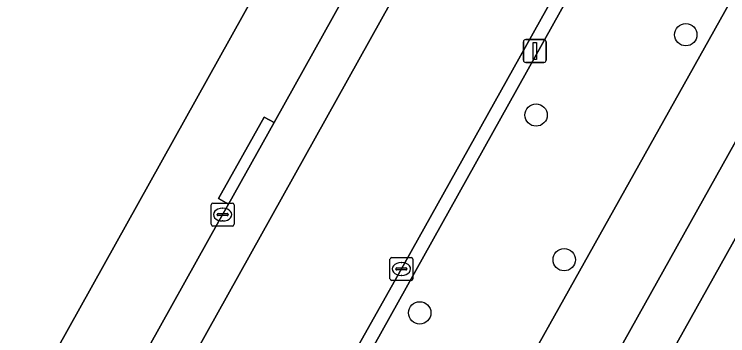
# Model space of a CAD drawing. Extents: x 162184 to 163154, y 385507 to 386516.
# Drawn here: x 162714.9 to 162746.09, y 385838.78 to 385852.83 of the extents above; entities that cross this region are included whole.
import ezdxf

# ---------------------------------------------------------------- set-up
doc = ezdxf.new("R2010")
doc.units = 0
for name, color, linetype in [('IMGEO_Berm_groen', 7, 'Continuous'), ('IMGEO_Boom', 7, 'Continuous'), ('IMGEO_Erf', 7, 'Continuous'), ('IMGEO_Fietspad_gesloten', 7, 'Continuous'), ('IMGEO_Groenvoorziening', 7, 'Continuous'), ('IMGEO_Kolk', 7, 'Continuous'), ('IMGEO_Lichtmast', 7, 'Continuous'), ('IMGEO_Parkeervlak_gesloten', 7, 'Continuous'), ('IMGEO_Rijbaan_lokaal_gesloten', 7, 'Continuous'), ('IMGEO_Voetpad_open', 7, 'Continuous')]:
    doc.layers.add(name, color=color, linetype=linetype)

msp = doc.modelspace()

# ---------------------------------------------------------------- linework, layer by layer
at = {"layer": 'IMGEO_Berm_groen'}
for points in [[(162765.221, 385887.388), (162763.552, 385887.831), (162758.878, 385889.009), (162725.378, 385828.933)], [(162730.336, 385825.035), (162731.272, 385826.705), (162765.221, 385887.388)]]:
    msp.add_lwpolyline(points, dxfattribs=at)
at = {"layer": 'IMGEO_Boom'}
for centre in [(162744.254, 385851.938), (162737.71, 385848.427), (162738.941, 385842.103), (162732.625, 385839.779)]:
    msp.add_circle(centre, 0.489, dxfattribs=at)
at = {"layer": 'IMGEO_Erf'}
msp.add_lwpolyline([(162712.63, 385830.81), (162713.717, 385832.744), (162744.181, 385887.395)], dxfattribs=at)
at = {"layer": 'IMGEO_Fietspad_gesloten'}
msp.add_lwpolyline([(162796.344, 385943.039), (162789.455, 385930.858), (162788.232, 385928.737), (162771.467, 385898.628), (162770.754, 385897.494), (162770.665, 385897.33), (162768.38, 385893.136), (162768.075, 385892.55), (162765.221, 385887.388), (162731.272, 385826.705), (162730.336, 385825.035), (162733.132, 385823.472), (162733.264, 385823.709), (162792.26, 385929.313), (162793.432, 385931.382), (162793.24, 385931.472), (162797.351, 385938.722), (162798.636, 385940.988), (162798.636, 385940.988)], close=True, dxfattribs=at)
at = {"layer": 'IMGEO_Groenvoorziening'}
msp.add_lwpolyline([(162792.667, 385909.74), (162791.362, 385910.789), (162791.676, 385911.179), (162792.915, 385910.182), (162795.958, 385915.599), (162794.901, 385916.748), (162791.221, 385921.241), (162790.568, 385922.038), (162790.056, 385921.12), (162743.378, 385837.598), (162744.805, 385837.464), (162751.696, 385836.813), (162752.119, 385837.566), (162751.152, 385837.694), (162751.218, 385838.19), (162752.383, 385838.035)], close=True, dxfattribs=at)
at = {"layer": 'IMGEO_Kolk'}
for p, q in [((162723.512, 385843.65), (162723.512, 385844.502)), ((162723.587, 385844.576), (162724.439, 385844.576)), ((162724.513, 385844.502), (162724.513, 385843.65)), ((162724, 385844.356), (162724.025, 385844.356)), ((162723.771, 385844.07), (162723.771, 385844.082)), ((162724.209, 385844.033), (162723.811, 385844.033)), ((162723.814, 385844.119), (162724.212, 385844.119)), ((162724.255, 385844.082), (162724.255, 385844.07)), ((162724.439, 385843.576), (162723.587, 385843.576)), ((162724.023, 385843.796), (162723.998, 385843.796)), ((162731.326, 385841.272), (162731.326, 385842.124)), ((162731.401, 385842.198), (162732.253, 385842.198)), ((162731.814, 385841.978), (162731.839, 385841.978)), ((162732.327, 385842.124), (162732.327, 385841.272)), ((162731.585, 385841.692), (162731.585, 385841.704)), ((162732.023, 385841.655), (162731.625, 385841.655)), ((162731.628, 385841.741), (162732.026, 385841.741)), ((162732.069, 385841.704), (162732.069, 385841.692)), ((162731.837, 385841.418), (162731.812, 385841.418)), ((162732.253, 385841.198), (162731.401, 385841.198))]:
    msp.add_line(p, q, dxfattribs=at)
for points in [[(162723.512, 385843.65), (162723.512, 385844.502)], [(162723.587, 385844.576), (162724.439, 385844.576)], [(162724.513, 385844.502), (162724.513, 385843.65)], [(162724.439, 385843.576), (162723.587, 385843.576)], [(162731.326, 385841.272), (162731.326, 385842.124)], [(162731.401, 385842.198), (162732.253, 385842.198)], [(162732.327, 385842.124), (162732.327, 385841.272)], [(162732.253, 385841.198), (162731.401, 385841.198)]]:
    msp.add_lwpolyline(points, dxfattribs=at)
for centre, radius, start, end in [((162723.589, 385844.5), 0.0765, 91.552, 178.448), ((162723.589, 385844.5), 0.0765, 91.552, 178.448), ((162724.437, 385844.5), 0.0765, 1.552, 88.448), ((162724.437, 385844.5), 0.0765, 1.552, 88.448), ((162723.811, 385844.079), 0.0403, 85.8775, 175.7526), ((162723.808, 385844.069), 0.0366, 178.938, 274.7102), ((162724.212, 385844.076), 0.043, 264.8664, 352.4533), ((162724.216, 385844.081), 0.0386, 1.7309, 96.639), ((162723.589, 385843.652), 0.0765, 181.552, 268.448), ((162723.589, 385843.652), 0.0765, 181.552, 268.448), ((162724.437, 385843.652), 0.0765, 271.552, 358.448), ((162724.437, 385843.652), 0.0765, 271.552, 358.448), ((162731.403, 385842.122), 0.0765, 91.552, 178.448), ((162731.403, 385842.122), 0.0765, 91.552, 178.448), ((162732.251, 385842.122), 0.0765, 1.552, 88.448), ((162732.251, 385842.122), 0.0765, 1.552, 88.448), ((162731.625, 385841.701), 0.0403, 85.8775, 175.7526), ((162731.622, 385841.691), 0.0366, 178.938, 274.7102), ((162732.026, 385841.698), 0.043, 264.8664, 352.4533), ((162732.03, 385841.703), 0.0386, 1.7309, 96.639), ((162731.403, 385841.274), 0.0765, 181.552, 268.448), ((162731.403, 385841.274), 0.0765, 181.552, 268.448), ((162732.251, 385841.274), 0.0765, 271.552, 358.448), ((162732.251, 385841.274), 0.0765, 271.552, 358.448)]:
    msp.add_arc(centre, radius, start, end, dxfattribs=at)
for centre, major_axis, ratio, start_param, end_param in [((162723.999, 385844.076), (-0.387, 0.002), 0.722429, 4.712389, 7.853982), ((162724.024, 385844.076), (-0.39, 0.002), 0.717154, 1.570796, 4.712389), ((162731.813, 385841.698), (-0.387, 0.002), 0.722429, 4.712389, 7.853982), ((162731.838, 385841.698), (-0.39, 0.002), 0.717154, 1.570796, 4.712389)]:
    msp.add_ellipse(centre, major_axis=major_axis, ratio=ratio, start_param=start_param, end_param=end_param, dxfattribs=at)
at = {"layer": 'IMGEO_Lichtmast'}
for p, q in [((162737.158, 385850.825), (162737.158, 385851.625)), ((162737.158, 385851.625), (162737.158, 385850.825)), ((162737.258, 385851.725), (162738.048, 385851.725)), ((162738.048, 385851.725), (162737.258, 385851.725)), ((162738.148, 385851.625), (162738.148, 385850.825)), ((162738.148, 385850.825), (162738.148, 385851.625)), ((162738.048, 385850.725), (162737.258, 385850.725)), ((162737.258, 385850.725), (162738.048, 385850.725))]:
    msp.add_line(p, q, dxfattribs=at)
msp.add_lwpolyline([(162737.578, 385851.6), (162737.728, 385851.6), (162737.728, 385850.85), (162737.578, 385850.85), (162737.578, 385851.6)], dxfattribs=at)
for centre, start, end in [((162737.258, 385851.625), 90, 180), ((162737.258, 385851.625), 90, 180), ((162738.048, 385851.625), 0, 90), ((162738.048, 385851.625), 360, 90), ((162737.258, 385850.825), 180, 270), ((162737.258, 385850.825), 180, 270), ((162738.048, 385850.825), 270, 0), ((162738.048, 385850.825), 270, 0)]:
    msp.add_arc(centre, 0.1, start, end, dxfattribs=at)
at = {"layer": 'IMGEO_Parkeervlak_gesloten'}
for points in [[(162716.877, 385827.366), (162717.591, 385828.644), (162748.057, 385883.317)], [(162747.122, 385882.706), (162745.582, 385882.157), (162745.145, 385881.887), (162744.874, 385881.451), (162737.984, 385869.118), (162736.297, 385866.12), (162736.059, 385865.675), (162726.258, 385848.096), (162724.273, 385844.536), (162723.843, 385843.783), (162716.763, 385831.085), (162716.64, 385830.882)]]:
    msp.add_lwpolyline(points, dxfattribs=at)
at = {"layer": 'IMGEO_Rijbaan_lokaal_gesloten'}
for points in [[(162705.447, 385806.904), (162675.852, 385753.826), (162681.077, 385750.922), (162681.524, 385751.73), (162690.163, 385767.076), (162715.234, 385811.915), (162715.299, 385812.035), (162716.63, 385814.501), (162718.112, 385817.168), (162719.504, 385819.615), (162721.673, 385823.513), (162723.453, 385826.746), (162724.843, 385829.27), (162731.703, 385841.47), (162743.195, 385862.057), (162753.215, 385880.038), (162754.424, 385882.245), (162749.238, 385885.143), (162748.376, 385883.693)], [(162748.057, 385883.317), (162717.591, 385828.644), (162716.877, 385827.366)]]:
    msp.add_lwpolyline(points, dxfattribs=at)
at = {"layer": 'IMGEO_Voetpad_open'}
for points in [[(162793.178, 385928.805), (162792.26, 385929.313), (162733.264, 385823.709), (162733.132, 385823.472), (162734.924, 385822.471), (162735.257, 385823.067), (162742.045, 385835.213)], [(162742.045, 385835.213), (162743.378, 385837.598), (162790.056, 385921.12), (162790.568, 385922.038), (162791.277, 385923.307), (162793.594, 385927.452)], [(162758.878, 385889.009), (162759.816, 385890.65), (162760.698, 385892.132), (162760.061, 385892.28), (162754.424, 385882.245), (162753.215, 385880.038), (162743.195, 385862.057), (162731.703, 385841.47), (162724.843, 385829.27), (162723.453, 385826.746), (162726.625, 385825.719)], [(162725.378, 385828.933), (162758.878, 385889.009)], [(162744.181, 385887.395), (162713.717, 385832.744), (162712.63, 385830.81)], [(162716.64, 385830.882), (162716.763, 385831.085), (162723.843, 385843.783), (162724.273, 385844.536), (162723.837, 385844.779), (162725.823, 385848.339), (162726.258, 385848.096), (162736.059, 385865.675), (162735.604, 385865.932), (162737.549, 385869.364), (162737.984, 385869.118), (162744.874, 385881.451), (162745.145, 385881.887), (162745.582, 385882.157), (162747.122, 385882.706)]]:
    msp.add_lwpolyline(points, dxfattribs=at)
msp.add_lwpolyline([(162724.273, 385844.536), (162726.258, 385848.096), (162725.823, 385848.339), (162723.837, 385844.779)], close=True, dxfattribs=at)

doc.saveas('drawing.dxf')
